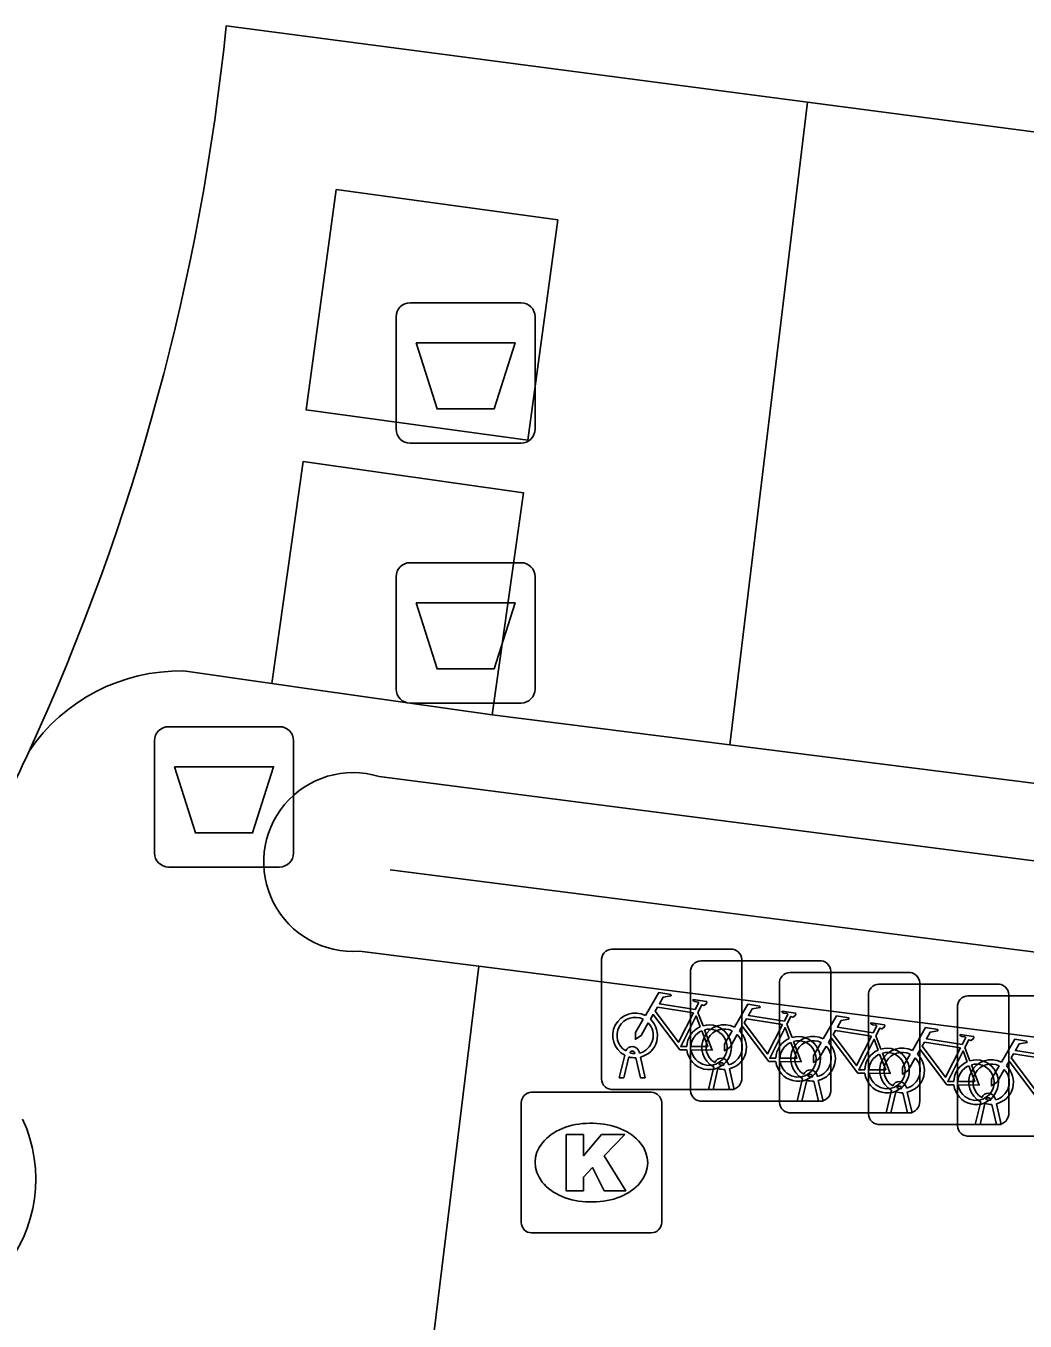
# Model space of a CAD drawing. Extents: x 160664 to 161506, y 382245 to 383288.
# Drawn here: x 160867.78 to 160874.9, y 383230.86 to 383240.08 of the extents above; entities that cross this region are included whole.
import ezdxf

# ---------------------------------------------------------------- set-up
doc = ezdxf.new("R2010")
doc.units = 0
for name, color, linetype in [('IMGEO_Afval_apart_plaats', 7, 'Continuous'), ('IMGEO_Afvalbak', 7, 'Continuous'), ('IMGEO_Fietsenrek', 7, 'Continuous'), ('IMGEO_Hek', 7, 'Continuous'), ('IMGEO_Kolk', 7, 'Continuous'), ('IMGEO_Parkeervlak_gesloten', 7, 'Continuous'), ('IMGEO_Parkeervlak_open', 7, 'Continuous'), ('IMGEO_Rijbaan_lokaal_gesloten', 7, 'Continuous'), ('IMGEO_Voetgangersgebied_open', 7, 'Continuous'), ('IMGEO_Voetpad_gesloten', 7, 'Continuous'), ('IMGEO_Voetpad_open', 7, 'Continuous')]:
    doc.layers.add(name, color=color, linetype=linetype)

msp = doc.modelspace()

# ---------------------------------------------------------------- linework, layer by layer
at = {"layer": 'IMGEO_Afval_apart_plaats'}
for p, q in [((160870.5201, 383238.1065), (160871.3099, 383238.1065)), ((160871.3099, 383238.1065), (160870.5201, 383238.1065)), ((160870.4201, 383237.2075), (160870.4201, 383238.0065)), ((160870.4201, 383238.0065), (160870.4201, 383237.2075)), ((160871.4099, 383238.0065), (160871.4099, 383237.2075)), ((160871.4099, 383237.2075), (160871.4099, 383238.0065)), ((160871.3099, 383237.1075), (160870.5201, 383237.1075)), ((160870.5201, 383237.1075), (160871.3099, 383237.1075)), ((160870.5201, 383236.2565), (160871.3099, 383236.2565)), ((160871.3099, 383236.2565), (160870.5201, 383236.2565)), ((160870.4201, 383235.3575), (160870.4201, 383236.1565)), ((160870.4201, 383236.1565), (160870.4201, 383235.3575)), ((160871.4099, 383236.1565), (160871.4099, 383235.3575)), ((160871.4099, 383235.3575), (160871.4099, 383236.1565)), ((160871.3099, 383235.2575), (160870.5201, 383235.2575)), ((160870.5201, 383235.2575), (160871.3099, 383235.2575))]:
    msp.add_line(p, q, dxfattribs=at)
for points in [[(160870.5628, 383237.8214), (160871.2672, 383237.8214), (160871.1184, 383237.3505), (160870.7116, 383237.3505), (160870.5628, 383237.8214)], [(160870.5628, 383235.9714), (160871.2672, 383235.9714), (160871.1184, 383235.5005), (160870.7116, 383235.5005), (160870.5628, 383235.9714)]]:
    msp.add_lwpolyline(points, dxfattribs=at)
for centre, start, end in [((160870.5201, 383238.0065), 90, 180), ((160870.5201, 383238.0065), 90, 180), ((160871.3099, 383238.0065), 0, 90), ((160871.3099, 383238.0065), 360, 90), ((160870.5201, 383237.2075), 180, 270), ((160870.5201, 383237.2075), 180, 270), ((160871.3099, 383237.2075), 270, 0), ((160871.3099, 383237.2075), 270, 0), ((160870.5201, 383236.1565), 90, 180), ((160870.5201, 383236.1565), 90, 180), ((160871.3099, 383236.1565), 0, 90), ((160871.3099, 383236.1565), 360, 90), ((160870.5201, 383235.3575), 180, 270), ((160870.5201, 383235.3575), 180, 270), ((160871.3099, 383235.3575), 270, 0), ((160871.3099, 383235.3575), 270, 0)]:
    msp.add_arc(centre, 0.1, start, end, dxfattribs=at)
at = {"layer": 'IMGEO_Afvalbak'}
for p, q in [((160868.8001, 383235.0895), (160869.5899, 383235.0895)), ((160869.5899, 383235.0895), (160868.8001, 383235.0895)), ((160868.7001, 383234.1905), (160868.7001, 383234.9895)), ((160868.7001, 383234.9895), (160868.7001, 383234.1905)), ((160869.6899, 383234.9895), (160869.6899, 383234.1905)), ((160869.6899, 383234.1905), (160869.6899, 383234.9895)), ((160869.5899, 383234.0905), (160868.8001, 383234.0905)), ((160868.8001, 383234.0905), (160869.5899, 383234.0905))]:
    msp.add_line(p, q, dxfattribs=at)
msp.add_lwpolyline([(160868.8428, 383234.8044), (160869.5472, 383234.8044), (160869.3984, 383234.3335), (160868.9916, 383234.3335), (160868.8428, 383234.8044)], dxfattribs=at)
for centre, start, end in [((160868.8001, 383234.9895), 90, 180), ((160868.8001, 383234.9895), 90, 180), ((160869.5899, 383234.9895), 0, 90), ((160869.5899, 383234.9895), 360, 90), ((160868.8001, 383234.1905), 180, 270), ((160868.8001, 383234.1905), 180, 270), ((160869.5899, 383234.1905), 270, 0), ((160869.5899, 383234.1905), 270, 0)]:
    msp.add_arc(centre, 0.1, start, end, dxfattribs=at)
at = {"layer": 'IMGEO_Fietsenrek'}
for p, q in [((160871.8825, 383232.5819), (160871.8825, 383233.4228)), ((160871.8825, 383233.4228), (160871.8825, 383232.5819)), ((160871.9569, 383233.5065), (160872.7978, 383233.5065)), ((160872.7978, 383233.5065), (160871.9569, 383233.5065)), ((160872.5909, 383233.4235), (160873.4318, 383233.4235)), ((160873.4318, 383233.4235), (160872.5909, 383233.4235)), ((160872.8815, 383233.4321), (160872.8815, 383232.5912)), ((160872.8815, 383232.5912), (160872.8815, 383233.4321)), ((160872.5165, 383232.4989), (160872.5165, 383233.3398)), ((160872.5165, 383233.3398), (160872.5165, 383232.4989)), ((160873.2239, 383233.3405), (160874.0648, 383233.3405)), ((160874.0648, 383233.3405), (160873.2239, 383233.3405)), ((160873.5155, 383233.3491), (160873.5155, 383232.5082)), ((160873.5155, 383232.5082), (160873.5155, 383233.3491)), ((160873.1495, 383232.4159), (160873.1495, 383233.2568)), ((160873.1495, 383233.2568), (160873.1495, 383232.4159)), ((160873.8579, 383233.2575), (160874.6988, 383233.2575)), ((160874.6988, 383233.2575), (160873.8579, 383233.2575)), ((160874.1485, 383233.2661), (160874.1485, 383232.4252)), ((160874.1485, 383232.4252), (160874.1485, 383233.2661)), ((160873.7835, 383232.3329), (160873.7835, 383233.1738)), ((160873.7835, 383233.1738), (160873.7835, 383232.3329)), ((160874.4919, 383233.1745), (160875.3328, 383233.1745)), ((160875.3328, 383233.1745), (160874.4919, 383233.1745)), ((160874.7825, 383233.1831), (160874.7825, 383232.3422)), ((160874.7825, 383232.3422), (160874.7825, 383233.1831)), ((160872.5692, 383233.0562), (160872.6055, 383232.961)), ((160874.4175, 383232.2499), (160874.4175, 383233.0908)), ((160874.4175, 383233.0908), (160874.4175, 383232.2499)), ((160873.2032, 383232.9732), (160873.2395, 383232.878)), ((160873.8362, 383232.8902), (160873.8725, 383232.795)), ((160872.1506, 383232.7744), (160872.1524, 383232.7665)), ((160874.4702, 383232.8072), (160874.5065, 383232.712)), ((160872.0095, 383232.5913), (160872.0478, 383232.7513)), ((160872.0782, 383232.7391), (160872.0429, 383232.5913)), ((160872.1199, 383232.7629), (160872.1189, 383232.7672)), ((160872.161, 383232.5913), (160872.1271, 383232.733)), ((160872.1594, 383232.7373), (160872.1944, 383232.5913)), ((160872.7539, 383232.6799), (160872.7529, 383232.6842)), ((160872.7846, 383232.6914), (160872.7864, 383232.6835)), ((160872.0429, 383232.5913), (160872.0095, 383232.5913)), ((160872.1944, 383232.5913), (160872.161, 383232.5913)), ((160872.6435, 383232.5083), (160872.6818, 383232.6683)), ((160872.7122, 383232.6561), (160872.6769, 383232.5083)), ((160872.795, 383232.5083), (160872.7611, 383232.65)), ((160872.7934, 383232.6543), (160872.8284, 383232.5083)), ((160873.3869, 383232.5969), (160873.3859, 383232.6012)), ((160873.4176, 383232.6084), (160873.4194, 383232.6005)), ((160872.8071, 383232.5075), (160871.9662, 383232.5075)), ((160871.9662, 383232.5075), (160872.8071, 383232.5075)), ((160872.6769, 383232.5083), (160872.6435, 383232.5083)), ((160872.8284, 383232.5083), (160872.795, 383232.5083)), ((160873.2765, 383232.4253), (160873.3148, 383232.5853)), ((160873.3452, 383232.5731), (160873.3099, 383232.4253)), ((160873.428, 383232.4253), (160873.3941, 383232.567)), ((160873.4264, 383232.5713), (160873.4614, 383232.4253)), ((160873.9105, 383232.3423), (160873.9488, 383232.5023)), ((160874.0209, 383232.5139), (160874.0199, 383232.5182)), ((160874.0516, 383232.5254), (160874.0534, 383232.5175)), ((160873.4411, 383232.4245), (160872.6002, 383232.4245)), ((160872.6002, 383232.4245), (160873.4411, 383232.4245)), ((160873.3099, 383232.4253), (160873.2765, 383232.4253)), ((160873.4614, 383232.4253), (160873.428, 383232.4253)), ((160873.9792, 383232.4901), (160873.9439, 383232.3423)), ((160874.062, 383232.3423), (160874.0281, 383232.484)), ((160874.0604, 383232.4883), (160874.0954, 383232.3423)), ((160874.5445, 383232.2593), (160874.5828, 383232.4193)), ((160874.6132, 383232.4071), (160874.5779, 383232.2593)), ((160874.6549, 383232.4309), (160874.6539, 383232.4352)), ((160874.6856, 383232.4424), (160874.6874, 383232.4345)), ((160874.6944, 383232.4053), (160874.7294, 383232.2593)), ((160874.0741, 383232.3415), (160873.2332, 383232.3415)), ((160873.2332, 383232.3415), (160874.0741, 383232.3415)), ((160873.9439, 383232.3423), (160873.9105, 383232.3423)), ((160874.0954, 383232.3423), (160874.062, 383232.3423)), ((160874.696, 383232.2593), (160874.6621, 383232.401)), ((160874.7081, 383232.2585), (160873.8672, 383232.2585)), ((160873.8672, 383232.2585), (160874.7081, 383232.2585)), ((160874.5779, 383232.2593), (160874.5445, 383232.2593)), ((160874.7294, 383232.2593), (160874.696, 383232.2593)), ((160875.3421, 383232.1755), (160874.5012, 383232.1755)), ((160874.5012, 383232.1755), (160875.3421, 383232.1755))]:
    msp.add_line(p, q, dxfattribs=at)
for points in [[(160872.1951, 383233.0332), (160872.2898, 383233.1967), (160872.376, 383233.1829), (160872.3777, 383233.1742), (160872.3216, 383233.1633), (160872.2954, 383233.118), (160872.5506, 383233.0772)], [(160872.5506, 383233.0772), (160872.5756, 383233.126), (160872.5705, 383233.13), (160872.5473, 383233.1337), (160872.5346, 383233.1412), (160872.5336, 383233.1443), (160872.5358, 383233.1489), (160872.6306, 383233.1338), (160872.6329, 383233.1235), (160872.6235, 383233.1111), (160872.6111, 383233.1047), (160872.5966, 383233.1109), (160872.5692, 383233.0562)], [(160872.5377, 383233.052), (160872.2809, 383233.093), (160872.2642, 383233.0642), (160872.4312, 383232.8439), (160872.5377, 383233.052)], [(160872.8291, 383232.9502), (160872.9238, 383233.1137), (160873.01, 383233.0999), (160873.0117, 383233.0912), (160872.9556, 383233.0803), (160872.9294, 383233.035), (160873.1846, 383232.9942)], [(160873.1846, 383232.9942), (160873.2096, 383233.043), (160873.2045, 383233.047), (160873.1813, 383233.0507), (160873.1686, 383233.0582), (160873.1676, 383233.0613), (160873.1698, 383233.0659), (160873.2646, 383233.0508), (160873.2669, 383233.0405), (160873.2575, 383233.0281), (160873.2451, 383233.0217), (160873.2306, 383233.0279), (160873.2032, 383232.9732)], [(160872.2158, 383232.9807), (160872.1642, 383232.8915), (160872.1243, 383232.8655), (160872.1255, 383232.913), (160872.18, 383233.0072)], [(160872.4908, 383232.7885), (160872.4411, 383232.7886), (160872.2504, 383233.0403), (160872.2314, 383233.0075)], [(160872.5857, 383232.954), (160872.5564, 383233.0308), (160872.447, 383232.8127), (160872.4897, 383232.8126)], [(160873.1717, 383232.969), (160872.9149, 383233.01), (160872.8982, 383232.9812), (160873.0652, 383232.7609), (160873.1717, 383232.969)], [(160873.4621, 383232.8672), (160873.5568, 383233.0307), (160873.643, 383233.0169), (160873.6447, 383233.0082), (160873.5886, 383232.9973), (160873.5624, 383232.952), (160873.8176, 383232.9112)], [(160873.8176, 383232.9112), (160873.8426, 383232.96), (160873.8375, 383232.964), (160873.8143, 383232.9677), (160873.8016, 383232.9752), (160873.8006, 383232.9783), (160873.8028, 383232.9829), (160873.8976, 383232.9678), (160873.8999, 383232.9575), (160873.8905, 383232.9451), (160873.8781, 383232.9387), (160873.8636, 383232.9449), (160873.8362, 383232.8902)], [(160872.5197, 383232.8125), (160872.6396, 383232.8123), (160872.5964, 383232.9259)], [(160872.6162, 383232.9328), (160872.6712, 383232.7882), (160872.5211, 383232.7885)], [(160872.8498, 383232.8977), (160872.7982, 383232.8085), (160872.7583, 383232.7825), (160872.7595, 383232.83), (160872.814, 383232.9242)], [(160873.1248, 383232.7055), (160873.0751, 383232.7056), (160872.8844, 383232.9573), (160872.8654, 383232.9245)], [(160873.2197, 383232.871), (160873.1904, 383232.9478), (160873.081, 383232.7297), (160873.1237, 383232.7296)], [(160873.7578, 383232.6225), (160873.7081, 383232.6226), (160873.5174, 383232.8743), (160873.4984, 383232.8415)], [(160873.8047, 383232.886), (160873.5479, 383232.927), (160873.5312, 383232.8982), (160873.6982, 383232.6779), (160873.8047, 383232.886)], [(160874.0961, 383232.7842), (160874.1908, 383232.9477), (160874.277, 383232.9339), (160874.2787, 383232.9252), (160874.2226, 383232.9143), (160874.1964, 383232.869), (160874.4516, 383232.8282)], [(160874.4516, 383232.8282), (160874.4766, 383232.877), (160874.4715, 383232.881), (160874.4483, 383232.8847), (160874.4356, 383232.8922), (160874.4346, 383232.8953), (160874.4368, 383232.8999), (160874.5316, 383232.8848), (160874.5339, 383232.8745), (160874.5245, 383232.8621), (160874.5121, 383232.8557), (160874.4976, 383232.8619), (160874.4702, 383232.8072)], [(160873.1537, 383232.7295), (160873.2736, 383232.7293), (160873.2304, 383232.8429)], [(160873.2502, 383232.8498), (160873.3052, 383232.7052), (160873.1551, 383232.7055)], [(160873.4828, 383232.8147), (160873.4312, 383232.7255), (160873.3913, 383232.6995), (160873.3925, 383232.747), (160873.447, 383232.8412)], [(160873.8527, 383232.788), (160873.8234, 383232.8648), (160873.714, 383232.6467), (160873.7567, 383232.6466)], [(160874.3918, 383232.5395), (160874.3421, 383232.5396), (160874.1514, 383232.7913), (160874.1324, 383232.7585)], [(160874.4387, 383232.803), (160874.1819, 383232.844), (160874.1652, 383232.8152), (160874.3322, 383232.5949), (160874.4387, 383232.803)], [(160874.4867, 383232.705), (160874.4574, 383232.7818), (160874.348, 383232.5637), (160874.3907, 383232.5636)], [(160874.7301, 383232.7012), (160874.8248, 383232.8647), (160874.911, 383232.8509), (160874.9127, 383232.8422), (160874.8566, 383232.8313), (160874.8304, 383232.786), (160875.0856, 383232.7452)], [(160873.7867, 383232.6465), (160873.9066, 383232.6463), (160873.8634, 383232.7599)], [(160873.8832, 383232.7668), (160873.9382, 383232.6222), (160873.7881, 383232.6225)], [(160874.1168, 383232.7317), (160874.0652, 383232.6425), (160874.0253, 383232.6165), (160874.0265, 383232.664), (160874.081, 383232.7582)], [(160874.5172, 383232.6838), (160874.5722, 383232.5392), (160874.4221, 383232.5395)], [(160875.0258, 383232.4565), (160874.9761, 383232.4566), (160874.7854, 383232.7083), (160874.7664, 383232.6755)], [(160875.0727, 383232.72), (160874.8159, 383232.761), (160874.7992, 383232.7322), (160874.9662, 383232.5119), (160875.0727, 383232.72)], [(160874.4207, 383232.5635), (160874.5406, 383232.5633), (160874.4974, 383232.6769)], [(160874.7508, 383232.6487), (160874.6992, 383232.5595), (160874.6593, 383232.5335), (160874.6605, 383232.581), (160874.715, 383232.6752)]]:
    msp.add_lwpolyline(points, dxfattribs=at)
for centre, radius, start, end in [((160871.9602, 383233.4286), 0.0779, 92.4484, 184.28452), ((160871.9602, 383233.4286), 0.0779, 92.4484, 184.28452), ((160872.5942, 383233.3456), 0.0779, 92.4484, 184.28452), ((160872.5942, 383233.3456), 0.0779, 92.4484, 184.28452), ((160872.8036, 383233.4288), 0.0779, 2.4484, 94.28452), ((160872.8036, 383233.4288), 0.0779, 2.4484, 94.28452), ((160873.4376, 383233.3458), 0.0779, 2.4484, 94.28452), ((160873.4376, 383233.3458), 0.0779, 2.4484, 94.28452), ((160873.2272, 383233.2626), 0.0779, 92.4484, 184.28452), ((160873.2272, 383233.2626), 0.0779, 92.4484, 184.28452), ((160874.0706, 383233.2628), 0.0779, 2.4484, 94.28452), ((160874.0706, 383233.2628), 0.0779, 2.4484, 94.28452), ((160873.8612, 383233.1796), 0.0779, 92.4484, 184.28452), ((160873.8612, 383233.1796), 0.0779, 92.4484, 184.28452), ((160874.7046, 383233.1798), 0.0779, 2.4484, 94.28452), ((160874.7046, 383233.1798), 0.0779, 2.4484, 94.28452), ((160874.4952, 383233.0966), 0.0779, 92.4484, 184.28452), ((160874.4952, 383233.0966), 0.0779, 92.4484, 184.28452), ((160872.1221, 383232.8919), 0.159, 62.67661, 242.13685), ((160872.1221, 383232.8919), 0.129, 63.31916, 238.90302), ((160872.1221, 383232.8919), 0.129, 283.60429, 43.43025), ((160872.1221, 383232.8919), 0.159, 283.5766, 46.60424), ((160872.6487, 383232.8079), 0.159, 187.0065, 105.77075), ((160872.7561, 383232.8089), 0.159, 62.67661, 242.13685), ((160872.6487, 383232.8079), 0.159, 113.3408, 178.32165), ((160872.6487, 383232.8079), 0.129, 113.92302, 177.95563), ((160872.6487, 383232.8079), 0.129, 188.67146, 104.58832), ((160872.7561, 383232.8089), 0.129, 63.31916, 238.90302), ((160872.7561, 383232.8089), 0.129, 283.60429, 43.43025), ((160872.7561, 383232.8089), 0.159, 283.5766, 46.60424), ((160873.2827, 383232.7249), 0.159, 113.3408, 178.32165), ((160873.2827, 383232.7249), 0.159, 187.0065, 105.77075), ((160873.3891, 383232.7259), 0.159, 62.67661, 242.13685), ((160872.1019, 383232.7633), 0.0499, 12.8025, 158.69338), ((160872.1019, 383232.7633), 0.0174, 12.8025, 163.45023), ((160873.2827, 383232.7249), 0.129, 113.92302, 177.95563), ((160873.2827, 383232.7249), 0.129, 188.67146, 104.58832), ((160873.3891, 383232.7259), 0.129, 63.31916, 238.90302), ((160873.3891, 383232.7259), 0.129, 283.60429, 43.43025), ((160873.3891, 383232.7259), 0.159, 283.5766, 46.60424), ((160873.9157, 383232.6419), 0.159, 113.3408, 178.32165), ((160873.9157, 383232.6419), 0.159, 187.0065, 105.77075), ((160874.0231, 383232.6429), 0.159, 62.67661, 242.13685), ((160872.1221, 383232.8919), 0.159, 253.99666, 271.78671), ((160872.1221, 383232.8919), 0.129, 253.41502, 269.02044), ((160872.7359, 383232.6803), 0.0499, 12.8025, 158.69338), ((160872.7359, 383232.6803), 0.0174, 12.8025, 163.45023), ((160872.7561, 383232.8089), 0.129, 253.41502, 269.02044), ((160873.9157, 383232.6419), 0.129, 113.92302, 177.95563), ((160873.9157, 383232.6419), 0.129, 188.67146, 104.58832), ((160874.0231, 383232.6429), 0.129, 63.31916, 238.90302), ((160874.0231, 383232.6429), 0.129, 283.60429, 43.43025), ((160874.0231, 383232.6429), 0.159, 283.5766, 46.60424), ((160874.5497, 383232.5589), 0.159, 113.3408, 178.32165), ((160874.5497, 383232.5589), 0.159, 187.0065, 105.77075), ((160874.5497, 383232.5589), 0.129, 188.67146, 104.58832), ((160874.6571, 383232.5599), 0.159, 62.67661, 242.13685), ((160874.6571, 383232.5599), 0.129, 63.31916, 238.90302), ((160872.7561, 383232.8089), 0.159, 253.99666, 271.78671), ((160872.8038, 383232.5854), 0.0779, 272.4484, 4.28452), ((160872.8038, 383232.5854), 0.0779, 272.4484, 4.28452), ((160873.3689, 383232.5973), 0.0499, 12.8025, 158.69338), ((160873.3689, 383232.5973), 0.0174, 12.8025, 163.45023), ((160873.3891, 383232.7259), 0.129, 253.41502, 269.02044), ((160874.5497, 383232.5589), 0.129, 113.92302, 177.95563), ((160874.6571, 383232.5599), 0.129, 283.60429, 43.43025), ((160874.6571, 383232.5599), 0.159, 283.5766, 46.60424), ((160871.9604, 383232.5852), 0.0779, 182.4484, 274.28452), ((160871.9604, 383232.5852), 0.0779, 182.4484, 274.28452), ((160872.5944, 383232.5022), 0.0779, 182.4484, 274.28452), ((160872.5944, 383232.5022), 0.0779, 182.4484, 274.28452), ((160873.3891, 383232.7259), 0.159, 253.99666, 271.78671), ((160873.4378, 383232.5024), 0.0779, 272.4484, 4.28452), ((160873.4378, 383232.5024), 0.0779, 272.4484, 4.28452), ((160874.0029, 383232.5143), 0.0499, 12.8025, 158.69338), ((160874.0029, 383232.5143), 0.0174, 12.8025, 163.45023), ((160874.0231, 383232.6429), 0.129, 253.41502, 269.02044), ((160873.2274, 383232.4192), 0.0779, 182.4484, 274.28452), ((160873.2274, 383232.4192), 0.0779, 182.4484, 274.28452), ((160874.0231, 383232.6429), 0.159, 253.99666, 271.78671), ((160874.0708, 383232.4194), 0.0779, 272.4484, 4.28452), ((160874.0708, 383232.4194), 0.0779, 272.4484, 4.28452), ((160874.6369, 383232.4313), 0.0499, 12.8025, 158.69338), ((160874.6571, 383232.5599), 0.159, 253.99666, 271.78671), ((160874.6369, 383232.4313), 0.0174, 12.8025, 163.45023), ((160874.6571, 383232.5599), 0.129, 253.41502, 269.02044), ((160873.8614, 383232.3362), 0.0779, 182.4484, 274.28452), ((160873.8614, 383232.3362), 0.0779, 182.4484, 274.28452), ((160874.7048, 383232.3364), 0.0779, 272.4484, 4.28452), ((160874.7048, 383232.3364), 0.0779, 272.4484, 4.28452), ((160874.4954, 383232.2532), 0.0779, 182.4484, 274.28452), ((160874.4954, 383232.2532), 0.0779, 182.4484, 274.28452)]:
    msp.add_arc(centre, radius, start, end, dxfattribs=at)
at = {"layer": 'IMGEO_Hek'}
msp.add_lwpolyline([(160870.379, 383234.07), (160894.286, 383231.023)], dxfattribs=at)
at = {"layer": 'IMGEO_Kolk'}
for p, q in [((160871.3105, 383231.5609), (160871.3105, 383232.4131)), ((160871.3849, 383232.4875), (160872.2371, 383232.4875)), ((160872.3115, 383232.4131), (160872.3115, 383231.5609)), ((160871.7985, 383232.2667), (160871.8235, 383232.2667)), ((160871.8205, 383231.7073), (160871.7956, 383231.7073)), ((160872.2371, 383231.4865), (160871.3849, 383231.4865))]:
    msp.add_line(p, q, dxfattribs=at)
for points in [[(160871.3105, 383231.5609), (160871.3105, 383232.4131)], [(160871.3849, 383232.4875), (160872.2371, 383232.4875)], [(160872.3115, 383232.4131), (160872.3115, 383231.5609)], [(160871.6307, 383232.187), (160871.7542, 383232.187), (160871.7542, 383232.0358), (160871.8838, 383232.187), (160872.0484, 383232.187), (160871.9023, 383232.0361), (160872.0549, 383231.787), (160871.9026, 383231.787), (160871.8183, 383231.9512), (160871.7542, 383231.8842), (160871.7542, 383231.787), (160871.6307, 383231.787), (160871.6307, 383232.187)], [(160872.2371, 383231.4865), (160871.3849, 383231.4865)]]:
    msp.add_lwpolyline(points, dxfattribs=at)
for centre, start, end in [((160871.387, 383232.411), 91.55205, 178.44795), ((160871.387, 383232.411), 91.55205, 178.44795), ((160872.235, 383232.411), 1.55205, 88.44795), ((160872.235, 383232.411), 1.55205, 88.44795), ((160871.387, 383231.563), 181.55205, 268.44795), ((160871.387, 383231.563), 181.55205, 268.44795), ((160872.235, 383231.563), 271.55205, 358.44795), ((160872.235, 383231.563), 271.55205, 358.44795)]:
    msp.add_arc(centre, 0.0765, start, end, dxfattribs=at)
for centre, major_axis, ratio, start_param, end_param in [((160871.797, 383231.987), (-0.3872, 0.002), 0.722429, 4.712389, 7.853982), ((160871.822, 383231.987), (-0.3901, 0.002), 0.717154, 1.570796, 4.712389)]:
    msp.add_ellipse(centre, major_axis=major_axis, ratio=ratio, start_param=start_param, end_param=end_param, dxfattribs=at)
at = {"layer": 'IMGEO_Parkeervlak_gesloten'}
msp.add_arc((160866.8316, 383231.8696), 1.023, 319.63287, 24.69608, dxfattribs=at)
at = {"layer": 'IMGEO_Parkeervlak_open'}
for points in [[(160872.796, 383234.961), (160896.746, 383231.936)], [(160885.381, 383231.552), (160885.343, 383231.216), (160885.083, 383228.95), (160870.69, 383230.787), (160871.009, 383233.384)], [(160885.381, 383231.552), (160871.009, 383233.384)]]:
    msp.add_lwpolyline(points, dxfattribs=at)
at = {"layer": 'IMGEO_Rijbaan_lokaal_gesloten'}
for points in [[(160873.35, 383239.534), (160869.21, 383240.077)], [(160898.592, 383236.223), (160873.35, 383239.534)]]:
    msp.add_lwpolyline(points, dxfattribs=at)
for centre, radius, start, end in [((160853.0229, 383241.7062), 16.2689, 335.33109, 354.25264), ((160853.8883, 383241.2867), 15.3074, 333.65656, 335.40621)]:
    msp.add_arc(centre, radius, start, end, dxfattribs=at)
at = {"layer": 'IMGEO_Voetgangersgebied_open'}
for points in [[(160870.299, 383234.735), (160894.83, 383231.577)], [(160871.009, 383233.384), (160870.16, 383233.492)]]:
    msp.add_lwpolyline(points, dxfattribs=at)
msp.add_arc((160870.1133, 383234.1265), 0.6362, 73.02857, 274.21011, dxfattribs=at)
at = {"layer": 'IMGEO_Voetpad_gesloten'}
for points in [[(160871.572, 383238.696), (160871.357, 383237.128), (160869.779, 383237.344), (160869.994, 383238.912), (160871.572, 383238.696)], [(160869.535, 383235.397), (160869.758, 383236.976), (160871.327, 383236.754), (160871.104, 383235.175)], [(160871.104, 383235.175), (160869.833, 383235.355), (160869.535, 383235.397)]]:
    msp.add_lwpolyline(points, dxfattribs=at)
at = {"layer": 'IMGEO_Voetpad_open'}
for points in [[(160873.35, 383239.534), (160872.796, 383234.961)], [(160869.535, 383235.397), (160868.906, 383235.486)], [(160872.796, 383234.961), (160871.104, 383235.175)]]:
    msp.add_lwpolyline(points, dxfattribs=at)
msp.add_arc((160868.8851, 383234.1819), 1.3043, 89.08018, 145.74715, dxfattribs=at)

doc.saveas('drawing.dxf')
